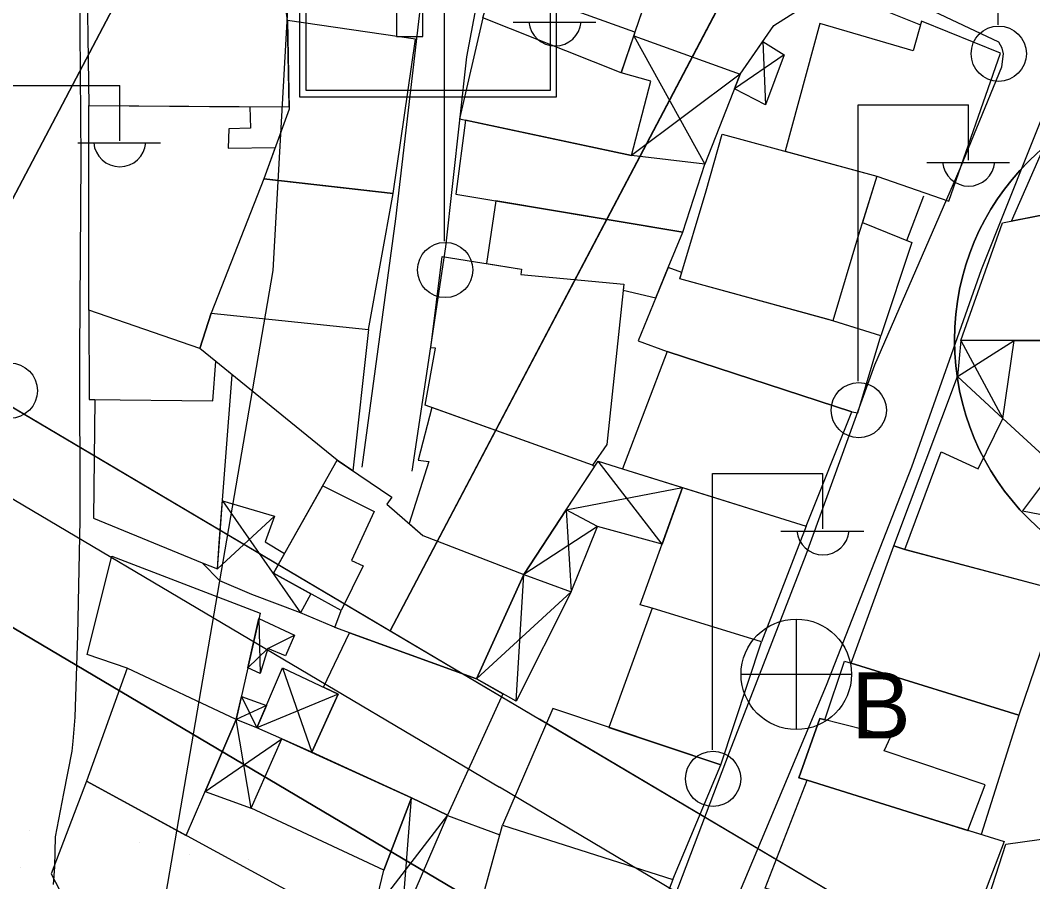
# Model space of a CAD drawing. Extents: x 417997 to 421451, y 4451742 to 4455216.
# Drawn here: x 420372.1 to 420436.3, y 4452357.1 to 4452411.7 of the extents above; entities that cross this region are included whole.
import ezdxf

# ---------------------------------------------------------------- set-up
doc = ezdxf.new("R2010")
doc.units = 0
for name, color, linetype in [('ADA', 7, 'Continuous'), ('ADAKENARI', 7, 'Continuous'), ('B_Mesken', 7, 'Continuous'), ('B_Sundurma', 7, 'Continuous'), ('B_Teras', 7, 'Continuous'), ('Default', 7, 'Continuous'), ('KALDIRIM', 7, 'Continuous'), ('LJ_SEMBOL', 7, 'Continuous'), ('PL_AYA_PARK_DINLENME', 7, 'Continuous'), ('PL_GENEL_OTOPARK', 7, 'Continuous'), ('PL_TİCK', 7, 'Continuous'), ('S_Elektrik_Diregi', 7, 'Continuous'), ('S_Rogar_Kapagi_Buski', 7, 'Continuous'), ('Sinir_Duvar_tek_tarafa_ait', 7, 'Continuous'), ('SM_TAKS', 7, 'Continuous'), ('SN_3_DERECE_KAYNAK_KORUMA', 7, 'Continuous'), ('TR_PARKALANI', 7, 'Continuous'), ('TR_TİCK', 7, 'Continuous'), ('Yol_Sose', 7, 'Continuous')]:
    doc.layers.add(name, color=color, linetype=linetype)

# ---------------------------------------------------------------- blocks, each defined once
blk = doc.blocks.new('POINT_DISPLAY')
at = {"layer": 'Default'}
blk.add_line((0, 0), (0, 0), dxfattribs=at)

msp = doc.modelspace()

# ---------------------------------------------------------------- linework, layer by layer
at = {"layer": 'ADA'}
for p, q in [((420401.239, 4452456.66), (420366.246, 4452390.221)), ((420401.239, 4452456.66), (420366.246, 4452390.221)), ((420395.542, 4452373.033), (420430.677, 4452439.741)), ((420395.542, 4452373.033), (420430.677, 4452439.741))]:
    msp.add_line(p, q, dxfattribs=at)
at = {"layer": 'ADAKENARI'}
for p, q in [((420317.779, 4452405.125), (420432.923, 4452336.958)), ((420317.779, 4452405.125), (420432.923, 4452336.958)), ((420369.7, 4452388.332), (420405.014, 4452367.426)), ((420369.7, 4452388.332), (420405.014, 4452367.426)), ((420452.564, 4452339.275), (420405.014, 4452367.426)), ((420452.564, 4452339.275), (420405.014, 4452367.426))]:
    msp.add_line(p, q, dxfattribs=at)
at = {"layer": 'B_Mesken'}
for points in [[(420401.431, 4452411.876), (420402.112, 4452414.18), (420401.265, 4452414.486), (420403.583, 4452423.833), (420413.864, 4452419.17), (420411.06, 4452410.953), (420410.18, 4452408.388)], [(420417.737, 4452408.29), (420419.857, 4452411.374), (420424.566, 4452414.382), (420413.751, 4452418.839), (420411.06, 4452410.953), (420410.984, 4452410.731)], [(420376.305, 4452416.508), (420376.452, 4452406.313), (420389.139, 4452406.223), (420389.034, 4452411.701), (420388.443, 4452416.102), (420386.665, 4452416.312)], [(420389.034, 4452411.701), (420389.142, 4452406.084), (420387.55, 4452401.679), (420395.747, 4452400.734), (420397.162, 4452410.518)], [(420401.431, 4452411.876), (420399.944, 4452405.462), (420410.85, 4452403.155), (420412.064, 4452407.866), (420410.18, 4452408.388)], [(420422.774, 4452411.513), (420420.581, 4452403.418), (420426.393, 4452401.839), (420430.954, 4452400.248), (420434.221, 4452409.64), (420429.224, 4452411.656), (420428.681, 4452409.787)], [(420376.45, 4452393.355), (420376.452, 4452406.313), (420386.652, 4452406.24), (420386.701, 4452404.877), (420385.318, 4452404.841), (420385.278, 4452403.609), (420388.26, 4452403.644), (420387.55, 4452401.679), (420384.198, 4452393.159), (420383.489, 4452390.925)], [(420438.331, 4452406.732), (420440.962, 4452406.379), (420442.649, 4452400.507), (420434.929, 4452398.997)], [(420400.327, 4452405.381), (420399.71, 4452400.706), (420414.102, 4452398.289), (420415.487, 4452402.595), (420410.85, 4452403.155)], [(420425.477, 4452398.908), (420428.601, 4452397.628), (420426.651, 4452391.712), (420423.319, 4452392.758), (420413.906, 4452395.343), (420415.583, 4452400.899), (420416.594, 4452404.502), (420426.393, 4452401.839)], [(420394.167, 4452392.125), (420395.747, 4452400.734), (420392.202, 4452401.143), (420387.55, 4452401.679), (420384.198, 4452393.159)], [(420442.649, 4452400.507), (420444.343, 4452392.803), (420437.322, 4452391.417), (420431.705, 4452391.424), (420434.345, 4452398.882)], [(420410.31, 4452394.622), (420412.38, 4452394.125), (420413.168, 4452396.056), (420414.102, 4452398.289), (420402.239, 4452400.282), (420401.652, 4452396.302), (420403.873, 4452395.956), (420403.837, 4452395.604), (420410.35, 4452394.998)], [(420398.852, 4452396.739), (420403.873, 4452395.956), (420403.837, 4452395.604), (420410.35, 4452394.998), (420409.284, 4452384.831), (420408.372, 4452383.521), (420397.774, 4452387.333), (420398.419, 4452390.941), (420398.125, 4452390.969)], [(420414.023, 4452395.729), (420413.168, 4452396.056), (420411.267, 4452391.401), (420413.108, 4452390.732), (420424.804, 4452386.914), (420425.19, 4452386.849), (420426.651, 4452391.712), (420423.599, 4452392.681), (420413.906, 4452395.343)], [(420376.844, 4452387.69), (420376.755, 4452380.161), (420383.63, 4452377.333), (420384.607, 4452376.964), (420384.708, 4452378.584), (420385.543, 4452389.255), (420384.505, 4452390.098), (420383.489, 4452390.925), (420376.45, 4452393.355), (420376.466, 4452387.694)], [(420383.489, 4452390.925), (420384.198, 4452393.159), (420394.167, 4452392.125), (420393.178, 4452383.179), (420392.196, 4452383.848)], [(420445.717, 4452384.943), (420437.716, 4452383.419), (420434.367, 4452386.474), (420435.088, 4452391.42), (420437.322, 4452391.417), (420444.343, 4452392.803)], [(420413.108, 4452390.732), (420410.277, 4452383.302), (420421.902, 4452379.662), (420424.804, 4452386.914)], [(420431.503, 4452389.138), (420434.367, 4452386.474), (420437.716, 4452383.419), (420435.608, 4452380.635), (420438.799, 4452380.029), (420439.875, 4452375.928), (420439.347, 4452375.217), (420428.161, 4452378.193), (420427.474, 4452378.413)], [(420404.02, 4452376.608), (420406.706, 4452380.699), (420408.492, 4452383.419), (420408.372, 4452383.521), (420398.199, 4452387.18), (420397.322, 4452383.843), (420397.996, 4452383.764), (420396.755, 4452379.833), (420397.626, 4452379.078)], [(420392.196, 4452383.848), (420395.653, 4452381.492), (420395.344, 4452381.057), (420397.626, 4452379.078), (420404.02, 4452376.608), (420401.02, 4452369.987), (420392.045, 4452373.24), (420392.437, 4452374.315), (420388.163, 4452376.683)], [(420411.389, 4452374.684), (420414.081, 4452382.111), (420421.902, 4452379.662), (420419.074, 4452372.338), (420412.16, 4452374.459)], [(420435.388, 4452367.691), (420424.756, 4452370.977), (420427.474, 4452378.413), (420428.161, 4452378.193), (420438.072, 4452375.556)], [(420387.313, 4452374.151), (420385.792, 4452367.412), (420378.893, 4452370.666), (420376.351, 4452371.526), (420377.915, 4452377.764)], [(420412.16, 4452374.459), (420409.404, 4452366.913), (420416.497, 4452364.532), (420419.074, 4452372.338)], [(420391.329, 4452369.455), (420392.981, 4452372.9), (420401.02, 4452369.987), (420402.69, 4452369.048), (420399.187, 4452361.358), (420396.903, 4452362.453), (420390.577, 4452365.335), (420392.246, 4452369.025)], [(420423.094, 4452367.397), (420424.336, 4452371.119), (420424.758, 4452370.985), (420435.388, 4452367.691), (420432.997, 4452360.13), (420432.16, 4452360.391), (420421.965, 4452363.569), (420421.444, 4452363.712), (420422.777, 4452367.477)], [(420382.625, 4452360.067), (420385.792, 4452367.412), (420378.893, 4452370.666), (420376.314, 4452363.504)], [(420405.858, 4452368.103), (420402.673, 4452360.71), (420413.453, 4452357.27), (420416.497, 4452364.532)], [(420396.903, 4452362.453), (420395.152, 4452357.874), (420386.741, 4452361.801), (420388.679, 4452366.199)], [(420390.781, 4452355.625), (420376.314, 4452363.504), (420374.062, 4452357.644), (420375.188, 4452355.475), (420381.511, 4452350.917), (420383.128, 4452354.949), (420389.122, 4452352.476)], [(420419.314, 4452356.737), (420421.965, 4452363.569), (420434.449, 4452359.677), (420431.827, 4452352.793)], [(420449.941, 4452361.668), (420451.646, 4452353.478), (420443.895, 4452352.545), (420437.612, 4452351.903), (420432.031, 4452351.661), (420434.559, 4452359.512)], [(420413.453, 4452357.27), (420410.596, 4452349.772), (420403.507, 4452352.15), (420400.591, 4452353.182), (420402.673, 4452360.71)]]:
    msp.add_lwpolyline(points, close=True, dxfattribs=at)
at = {"layer": 'B_Sundurma'}
for p, q in [((420410.984, 4452410.731), (420415.487, 4452402.595)), ((420419.165, 4452410.368), (420419.33, 4452406.352)), ((420420.511, 4452409.535), (420417.377, 4452407.379)), ((420417.737, 4452408.29), (420410.85, 4452403.155)), ((420431.503, 4452389.138), (420435.088, 4452391.42)), ((420431.705, 4452391.424), (420434.367, 4452386.474)), ((420412.781, 4452378.524), (420408.736, 4452383.789)), ((420406.706, 4452380.699), (420414.081, 4452382.111)), ((420384.918, 4452381.27), (420389.876, 4452374.175)), ((420406.706, 4452380.699), (420407.01, 4452375.493)), ((420388.213, 4452380.306), (420384.607, 4452376.964)), ((420408.687, 4452379.648), (420404.02, 4452376.608)), ((420403.523, 4452368.58), (420404.02, 4452376.608)), ((420407.01, 4452375.493), (420401.02, 4452369.987)), ((420387.235, 4452373.808), (420387.317, 4452370.329)), ((420387.807, 4452371.911), (420389.481, 4452372.763)), ((420387.807, 4452371.911), (420386.531, 4452370.686)), ((420388.718, 4452370.678), (420390.577, 4452365.335)), ((420386.119, 4452368.862), (420387.104, 4452366.885)), ((420392.246, 4452369.025), (420387.104, 4452366.885)), ((420387.705, 4452368.297), (420385.792, 4452367.412)), ((420386.741, 4452361.801), (420385.792, 4452367.412)), ((420383.827, 4452362.855), (420388.679, 4452366.199)), ((420396.303, 4452354.698), (420396.903, 4452362.453)), ((420399.187, 4452361.358), (420394.541, 4452355.322))]:
    msp.add_line(p, q, dxfattribs=at)
for points in [[(420410.984, 4452410.731), (420417.737, 4452408.29), (420415.487, 4452402.595), (420410.85, 4452403.155), (420412.064, 4452407.866), (420410.18, 4452408.388)], [(420419.165, 4452410.368), (420420.511, 4452409.535), (420419.33, 4452406.352), (420417.377, 4452407.379), (420417.737, 4452408.29)], [(420431.705, 4452391.424), (420431.503, 4452389.138), (420434.367, 4452386.474), (420434.367, 4452386.474), (420435.088, 4452391.42)], [(420412.781, 4452378.524), (420408.687, 4452379.648), (420406.706, 4452380.699), (420408.736, 4452383.789), (420410.277, 4452383.302), (420414.081, 4452382.111)], [(420384.918, 4452381.27), (420388.213, 4452380.306), (420387.628, 4452378.673), (420388.863, 4452377.926), (420388.163, 4452376.683), (420390.531, 4452375.371), (420389.876, 4452374.175), (420386.774, 4452375.33), (420384.756, 4452376.19), (420383.63, 4452377.334), (420384.607, 4452376.964)], [(420408.687, 4452379.648), (420406.706, 4452380.699), (420404.02, 4452376.608), (420407.01, 4452375.493)], [(420407.01, 4452375.493), (420403.523, 4452368.58), (420401.02, 4452369.987), (420404.02, 4452376.608)], [(420387.235, 4452373.808), (420389.481, 4452372.763), (420388.923, 4452371.457), (420387.807, 4452371.911), (420387.317, 4452370.329), (420386.531, 4452370.686)], [(420388.718, 4452370.678), (420392.246, 4452369.025), (420390.577, 4452365.335), (420388.679, 4452366.199), (420387.104, 4452366.885)], [(420386.119, 4452368.862), (420387.705, 4452368.297), (420387.104, 4452366.885), (420385.792, 4452367.412)], [(420383.827, 4452362.855), (420386.741, 4452361.801), (420388.679, 4452366.199), (420387.104, 4452366.885), (420385.792, 4452367.412)], [(420399.187, 4452361.358), (420396.303, 4452354.698), (420394.541, 4452355.322), (420395.152, 4452357.874), (420396.903, 4452362.453)]]:
    msp.add_lwpolyline(points, close=True, dxfattribs=at)
at = {"layer": 'B_Teras'}
for points in [[(420403.583, 4452423.833), (420413.864, 4452419.17), (420411.06, 4452410.953), (420401.265, 4452414.486)], [(420416.594, 4452404.502), (420426.393, 4452401.839), (420425.23, 4452398.116), (420423.599, 4452392.681), (420413.906, 4452395.343), (420415.583, 4452400.899)], [(420376.45, 4452393.355), (420376.466, 4452387.694), (420384.309, 4452387.612), (420384.505, 4452390.098), (420383.489, 4452390.925)], [(420434.367, 4452386.474), (420437.716, 4452383.419), (420435.608, 4452380.635), (420438.799, 4452380.029), (420439.875, 4452375.928), (420439.347, 4452375.217), (420428.161, 4452378.193), (420430.456, 4452384.376), (420432.802, 4452383.303)], [(420391.283, 4452382.225), (420394.541, 4452380.598), (420393.105, 4452377.492), (420393.835, 4452377.144), (420392.437, 4452374.315), (420388.163, 4452376.683)], [(420432.16, 4452360.391), (420433.263, 4452363.271), (420426.852, 4452365.437), (420427.278, 4452366.333), (420422.777, 4452367.477), (420421.444, 4452363.712), (420421.965, 4452363.569)]]:
    msp.add_lwpolyline(points, close=True, dxfattribs=at)
at = {"layer": 'KALDIRIM'}
for p in [(420367.153, 4452384.03), (420367.153, 4452384.03), (420450.862, 4452334.472), (420450.862, 4452334.472)]:
    msp.add_line(p, (420402.467, 4452363.123), dxfattribs=at)
at = {"layer": 'LJ_SEMBOL'}
for points in [[(420406.096, 4452423.153), (420389.809, 4452423.153), (420405.689, 4452422.746), (420405.689, 4452407.273), (420390.216, 4452407.273), (420390.216, 4452422.746), (420405.689, 4452422.746), (420389.809, 4452423.153), (420389.809, 4452406.866), (420406.096, 4452406.866), (420406.096, 4452423.153)], [(420406.096, 4452423.153), (420389.809, 4452423.153), (420405.689, 4452422.746), (420405.689, 4452407.273), (420390.216, 4452407.273), (420390.216, 4452422.746), (420405.689, 4452422.746), (420389.809, 4452423.153), (420389.809, 4452406.866), (420406.096, 4452406.866), (420406.096, 4452423.153)], [(420400.71, 4452417.464), (420399.76, 4452418.821), (420399.048, 4452418.821), (420395.96, 4452418.821), (420395.96, 4452410.677), (420397.622, 4452410.677), (420397.622, 4452413.392), (420398.81, 4452413.392), (420399.76, 4452413.392), (420400.71, 4452415.089), (420400.71, 4452416.446), (420400.71, 4452417.464)], [(420400.71, 4452417.464), (420399.76, 4452418.821), (420399.048, 4452418.821), (420395.96, 4452418.821), (420395.96, 4452410.677), (420397.622, 4452410.677), (420397.622, 4452413.392), (420398.81, 4452413.392), (420399.76, 4452413.392), (420400.71, 4452415.089), (420400.71, 4452416.446), (420400.71, 4452417.464)]]:
    msp.add_lwpolyline(points, dxfattribs=at)
at = {"layer": 'PL_AYA_PARK_DINLENME'}
msp.add_line((420432.923, 4452336.958), (420317.779, 4452405.125), dxfattribs=at)
msp.add_line((420432.923, 4452336.958), (420317.779, 4452405.125), dxfattribs=at)
at = {"layer": 'PL_GENEL_OTOPARK'}
msp.add_lwpolyline([(420366.309, 4452390.34), (420369.7, 4452388.332), (420395.542, 4452373.033), (420426.624, 4452432.046), (420430.677, 4452439.741), (420401.239, 4452456.66), (420366.309, 4452390.34)], dxfattribs=at)
msp.add_lwpolyline([(420366.309, 4452390.34), (420369.7, 4452388.332), (420395.542, 4452373.033), (420426.624, 4452432.046), (420430.677, 4452439.741), (420401.239, 4452456.66), (420366.309, 4452390.34)], dxfattribs=at)
at = {"layer": 'PL_TİCK'}
for points in [[(420276.248, 4452443.657), (420281.87, 4452440.329), (420366.309, 4452390.34), (420401.239, 4452456.66), (420419.762, 4452500.096), (420438.381, 4452543.759), (420430.761, 4452547.538), (420412.057, 4452556.814), (420367.805, 4452578.76), (420361.976, 4452581.65), (420333.095, 4452507.03), (420320.59, 4452491.997), (420276.248, 4452443.657)], [(420276.248, 4452443.657), (420281.87, 4452440.329), (420366.309, 4452390.34), (420401.239, 4452456.66), (420419.762, 4452500.096), (420438.381, 4452543.759), (420430.761, 4452547.538), (420412.057, 4452556.814), (420367.805, 4452578.76), (420361.976, 4452581.65), (420333.095, 4452507.03), (420320.59, 4452491.997), (420276.248, 4452443.657)], [(420395.542, 4452373.033), (420405.014, 4452367.426), (420452.564, 4452339.275), (420465.278, 4452337.399), (420472.988, 4452337.635), (420551.086, 4452354.081), (420553.957, 4452359.684), (420529.343, 4452415.38), (420521.978, 4452432.046), (420521.978, 4452432.046), (420426.624, 4452432.046), (420395.542, 4452373.033)], [(420395.542, 4452373.033), (420405.014, 4452367.426), (420452.564, 4452339.275), (420465.278, 4452337.399), (420472.988, 4452337.635), (420551.086, 4452354.081), (420553.957, 4452359.684), (420529.343, 4452415.38), (420521.978, 4452432.046), (420521.978, 4452432.046), (420426.624, 4452432.046), (420395.542, 4452373.033)]]:
    msp.add_lwpolyline(points, dxfattribs=at)
at = {"layer": 'S_Elektrik_Diregi'}
for p, q in [((420434.076, 4452411.43), (420434.076, 4452428.93)), ((420398.997, 4452397.73), (420398.997, 4452415.23)), ((420403.337, 4452411.59), (420408.587, 4452411.59)), ((420371.415, 4452407.581), (420378.415, 4452407.581)), ((420378.415, 4452404.081), (420378.415, 4452407.581)), ((420425.206, 4452388.85), (420425.206, 4452406.35)), ((420425.206, 4452406.35), (420432.206, 4452406.35)), ((420432.206, 4452402.85), (420432.206, 4452406.35)), ((420375.755, 4452403.941), (420381.005, 4452403.941)), ((420429.546, 4452402.71), (420434.796, 4452402.71)), ((420415.975, 4452382.99), (420422.975, 4452382.99)), ((420415.975, 4452365.49), (420415.975, 4452382.99)), ((420422.975, 4452379.49), (420422.975, 4452382.99)), ((420420.315, 4452379.35), (420425.565, 4452379.35))]:
    msp.add_line(p, q, dxfattribs=at)
for centre in [(420434.112, 4452409.595), (420399.033, 4452395.895), (420371.451, 4452388.245), (420425.242, 4452387.015), (420416.011, 4452363.655)]:
    msp.add_circle(centre, 1.75, dxfattribs=at)
for centre in [(420405.998, 4452411.743), (420378.416, 4452404.093), (420432.207, 4452402.863), (420422.976, 4452379.503)]:
    msp.add_arc(centre, 1.658, 184.83843, 355.14641, dxfattribs=at)
at = {"layer": 'S_Rogar_Kapagi_Buski'}
for p, q in [((420421.281, 4452373.776), (420421.281, 4452366.776)), ((420417.781, 4452370.276), (420424.781, 4452370.276))]:
    msp.add_line(p, q, dxfattribs=at)
msp.add_circle((420421.281, 4452370.276), 3.5, dxfattribs=at)
at = {"layer": 'Sinir_Duvar_tek_tarafa_ait'}
for points in [[(420426.841, 4452412.345), (420429.159, 4452411.433)], [(420429.346, 4452400.573), (420428.265, 4452397.734)], [(420392.277, 4452373.156), (420389.876, 4452374.175)], [(420399.179, 4452361.338), (420402.507, 4452360.108)]]:
    msp.add_lwpolyline(points, dxfattribs=at)
at = {"layer": 'SM_TAKS'}
msp.add_circle((420447.294, 4452391.456), 15.988, dxfattribs=at)
msp.add_circle((420447.294, 4452391.456), 15.988, dxfattribs=at)
at = {"layer": 'SN_3_DERECE_KAYNAK_KORUMA'}
for p, q in [((420388.136, 4452395.871), (420395.036, 4452520.02)), ((420388.136, 4452395.871), (420395.036, 4452520.02)), ((420364.567, 4452258.765), (420388.136, 4452395.871)), ((420364.567, 4452258.765), (420388.136, 4452395.871))]:
    msp.add_line(p, q, dxfattribs=at)
at = {"layer": 'TR_TİCK'}
for points in [[(420361.976, 4452581.65), (420333.095, 4452507.03), (420320.59, 4452491.997), (420276.248, 4452443.657), (420281.87, 4452440.329), (420366.309, 4452390.34), (420401.239, 4452456.66), (420419.762, 4452500.096), (420438.381, 4452543.759), (420430.761, 4452547.538), (420412.057, 4452556.814), (420367.805, 4452578.76), (420361.976, 4452581.65)], [(420361.976, 4452581.65), (420333.095, 4452507.03), (420320.59, 4452491.997), (420276.248, 4452443.657), (420281.87, 4452440.329), (420366.309, 4452390.34), (420401.239, 4452456.66), (420419.762, 4452500.096), (420438.381, 4452543.759), (420430.761, 4452547.538), (420412.057, 4452556.814), (420367.805, 4452578.76), (420361.976, 4452581.65)], [(420426.624, 4452432.046), (420395.542, 4452373.033), (420405.014, 4452367.426), (420452.564, 4452339.275), (420465.278, 4452337.399), (420472.988, 4452337.635), (420551.086, 4452354.081), (420553.957, 4452359.684), (420529.343, 4452415.38), (420521.978, 4452432.046), (420426.624, 4452432.046)], [(420426.624, 4452432.046), (420395.542, 4452373.033), (420405.014, 4452367.426), (420452.564, 4452339.275), (420465.278, 4452337.399), (420472.988, 4452337.635), (420551.086, 4452354.081), (420553.957, 4452359.684), (420529.343, 4452415.38), (420521.978, 4452432.046), (420426.624, 4452432.046)]]:
    msp.add_lwpolyline(points, dxfattribs=at)
for start, end in [(0, 180), (0, 180), (180, 0), (180, 0)]:
    msp.add_arc((420447.294, 4452391.456), 15.988, start, end, dxfattribs=at)
at = {"layer": 'Yol_Sose'}
for points in [[(420412.856, 4452354.265), (420417.052, 4452365.348), (420421.905, 4452377.86), (420426.255, 4452389.886), (420431.66, 4452402.333), (420434.309, 4452408.759), (420434.406, 4452409.593), (420434.335, 4452409.948), (420434.126, 4452410.32), (420424.801, 4452414.739), (420416.758, 4452417.924), (420410.105, 4452420.655), (420405.841, 4452422.541), (420404.71, 4452422.94), (420403.939, 4452423.156), (420403.485, 4452423.166), (420403.07, 4452422.987), (420402.974, 4452422.881), (420402.922, 4452422.803), (420400.393, 4452409.405), (420399.061, 4452397.365), (420396.925, 4452383.144)], [(420375.853, 4452413.881), (420375.942, 4452402.864), (420375.854, 4452390.675), (420375.893, 4452380.033), (420375.744, 4452372.755), (420375.575, 4452367.554), (420375.449, 4452366.042), (420375.37, 4452365.41), (420374.859, 4452362.724), (420374.331, 4452359.989), (420374.269, 4452358.08), (420374.187, 4452356.964)], [(420393.78, 4452383.406), (420395.906, 4452399.133), (420397.521, 4452412.902)], [(420412.967, 4452341.657), (420413.477, 4452344.991), (420414.203, 4452347.03), (420417.71, 4452356.496), (420423.207, 4452369.597), (420428.596, 4452383.419), (420433.025, 4452395.927), (420437.56, 4452407.312), (420438.001, 4452407.742), (420438.725, 4452407.923), (420439.596, 4452407.874), (420440.379, 4452407.661), (420441.037, 4452406.866), (420441.492, 4452406.174), (420441.706, 4452405.525), (420441.916, 4452404.725), (420444.109, 4452394.386), (420446.773, 4452379.783), (420449.652, 4452364.678), (420452.237, 4452350.57), (420454.389, 4452341.219)]]:
    msp.add_lwpolyline(points, dxfattribs=at)

# ---------------------------------------------------------------- block references
at = {"layer": 'TR_PARKALANI', "xscale": 0.1, "yscale": 0.10000000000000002}
for p in [(420372.682, 4452360.362), (420372.682, 4452360.362), (420379.682, 4452359.645), (420379.682, 4452359.645), (420382.835, 4452358.858), (420382.835, 4452358.858), (420386.588, 4452358.52), (420386.588, 4452358.52), (420372.154, 4452358.024), (420372.154, 4452358.024)]:
    msp.add_blockref('POINT_DISPLAY', p, dxfattribs=at)

# ---------------------------------------------------------------- texts
at = {"layer": 'S_Rogar_Kapagi_Buski'}
msp.add_text('B', height=4.2, dxfattribs=at).set_placement((420424.781, 4452366.211))

doc.saveas('drawing.dxf')
